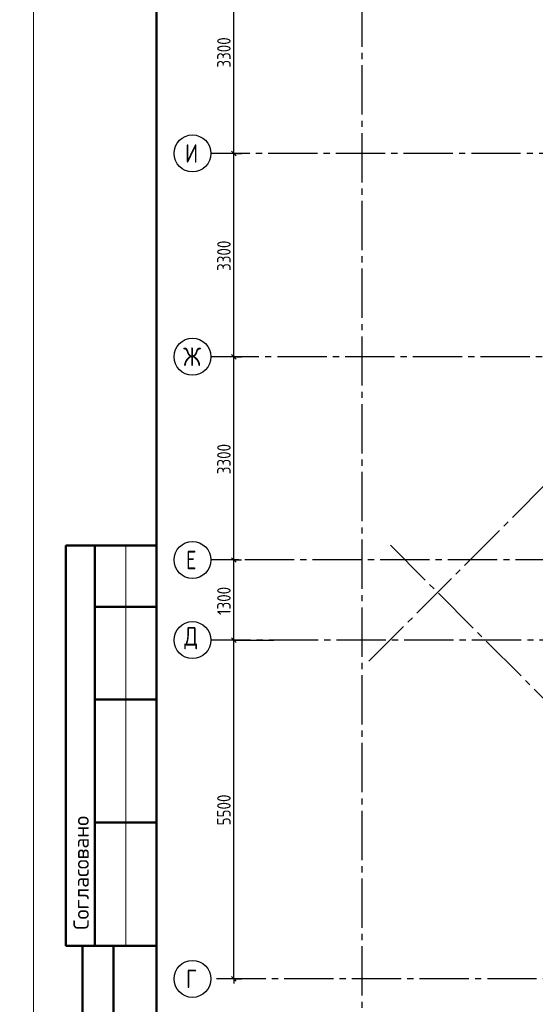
# Model space of a CAD drawing. Header units: millimetres. Extents: x 40580 to 1168286, y -220995 to 81020.
# Tile 337 of 419: x 909345 to 917723, y -120318 to -104335. Entities that reach past the tile are written whole.
import ezdxf

# ---------------------------------------------------------------- set-up
doc = ezdxf.new("R2010")
doc.units = ezdxf.units.MM
doc.linetypes.add('______5', pattern=[1100, 800, -100, 100, -100])
doc.linetypes.add('CENTER', pattern=[2, 1.25, -0.25, 0.25, -0.25])
doc.layers.add('Standard', color=7, linetype='Continuous', lineweight=25)
doc.layers.add('ОСИ', color=7, linetype='CENTER', lineweight=15)
doc.styles.add('GOST 2.304-81', font='txt')
doc.styles.add('ISOCPEUR', font='isocpeur.ttf')

msp = doc.modelspace()

# ---------------------------------------------------------------- linework, layer by layer
at = {"layer": 'Standard', "color": 7, "linetype": 'Continuous', "lineweight": -3, "transparency": 33554687}
for p, q in [((912823.2, -106505.6), (912823.2, -103205.6)), ((912823.2, -109805.6), (912823.2, -106505.6)), ((912823.2, -113105.6), (912823.2, -109805.6)), ((912823.2, -114405.6), (912823.2, -113105.6)), ((912823.2, -119905.6), (912823.2, -119980.6))]:
    msp.add_line(p, q, dxfattribs=at)
at = {"layer": 'Standard', "color": 251, "linetype": 'Continuous', "lineweight": -3, "true_color": 0x656565, "transparency": 33554687}
for p, q in [((912823.2, -106505.6), (912698.2, -106505.6)), ((912823.2, -106505.6), (912948.2, -106505.6)), ((912823.2, -109805.6), (912698.2, -109805.6)), ((912823.2, -109805.6), (912948.2, -109805.6)), ((912823.2, -113105.6), (912698.2, -113105.6)), ((912823.2, -113105.6), (912948.2, -113105.6)), ((912823.2, -114405.6), (912698.2, -114405.6)), ((912823.2, -114405.6), (912948.2, -114405.6)), ((912823.2, -114405.6), (913473.2, -114405.6)), ((912823.2, -119905.6), (912552.7, -119905.6)), ((912823.2, -119905.6), (912698.2, -119905.6)), ((912823.2, -119905.6), (912948.2, -119905.6))]:
    msp.add_line(p, q, dxfattribs=at)
at = {"layer": 'Standard', "color": 7, "linetype": 'Continuous', "lineweight": 25, "transparency": 33554687}
for p, q in [((912860.7, -106543.1), (912785.7, -106468.1)), ((912860.7, -109843.1), (912785.7, -109768.1)), ((912860.7, -113143.1), (912785.7, -113068.1)), ((912860.7, -114443.1), (912785.7, -114368.1)), ((912860.7, -119943.1), (912785.7, -119868.1))]:
    msp.add_line(p, q, dxfattribs=at)
at = {"layer": 'Standard', "color": 7, "linetype": 'Continuous', "lineweight": 50, "transparency": 33554687}
for p, q in [((911568.3, -112868.4), (910095.1, -112868.4)), ((910095.1, -112868.4), (910095.1, -119368.4)), ((910095.1, -112868.4), (910095.1, -119368.4)), ((910568.3, -112868.4), (910568.3, -119368.4)), ((911568.3, -113868.4), (910568.3, -113868.4)), ((911568.3, -115368.4), (910568.3, -115368.4)), ((911568.3, -117368.4), (910568.3, -117368.4)), ((910095.1, -119368.4), (911568.3, -119368.4)), ((910368.3, -127868.4), (910368.3, -119368.4)), ((910368.3, -127868.4), (910368.3, -119368.4)), ((910868.3, -127868.4), (910868.3, -119368.4))]:
    msp.add_line(p, q, dxfattribs=at)
at = {"layer": 'Standard', "color": 7, "linetype": 'Continuous', "lineweight": 13, "transparency": 33554687}
msp.add_line((911068.3, -112868.4), (911068.3, -119368.4), dxfattribs=at)
for points in [[(909568.3, -128368.4), (939268.3, -128368.4), (939268.3, -86368.4), (909568.3, -86368.4), (909568.3, -128368.4)], [(867568.3, -128368.4), (909568.3, -128368.4), (909568.3, -98668.4), (867568.3, -98668.4), (867568.3, -128368.4)]]:
    msp.add_lwpolyline(points, close=True, dxfattribs=at)
at = {"layer": 'Standard', "color": 7, "linetype": 'Continuous', "lineweight": 50, "transparency": 33554687}
msp.add_lwpolyline([(911568.3, -86868.4), (938768.3, -86868.4), (938768.3, -127868.4), (911568.3, -127868.4), (911568.3, -86868.4)], close=True, dxfattribs=at)
at = {"layer": 'Standard', "color": 251, "linetype": 'Continuous', "lineweight": -3, "true_color": 0x656565, "transparency": 33554687}
for points in [[(912823.2, -106505.6), (912806.2, -106505.6), (912806.2, -106505.6), (912806.2, -106505.6), (912806.2, -106505.6), (912806.2, -106505.6), (912806.2, -106505.6), (912806.2, -106505.6), (912806.2, -106505.6), (912806.2, -106505.6), (912806.2, -106505.6), (912552.7, -106505.6)], [(912823.2, -109805.6), (912806.2, -109805.6), (912806.2, -109805.6), (912806.2, -109805.6), (912806.2, -109805.6), (912806.2, -109805.6), (912806.2, -109805.6), (912806.2, -109805.6), (912806.2, -109805.6), (912806.2, -109805.6), (912806.2, -109805.6), (912806.2, -109805.6), (912806.2, -109805.6), (912552.7, -109805.6)], [(912823.2, -113105.6), (912806.2, -113105.6), (912806.2, -113105.6), (912806.2, -113105.6), (912806.2, -113105.6), (912806.2, -113105.6), (912806.2, -113105.6), (912806.2, -113105.6), (912806.2, -113105.6), (912806.2, -113105.6), (912806.2, -113105.6), (912806.2, -113105.6), (912806.2, -113105.6), (912806.2, -113105.6), (912806.2, -113105.6), (912552.7, -113105.6)]]:
    msp.add_lwpolyline(points, dxfattribs=at)
at = {"layer": 'Standard', "color": 7, "linetype": 'Continuous', "lineweight": -3, "transparency": 33554687}
msp.add_lwpolyline([(912823.2, -119905.6), (912823.2, -117477.9), (912823.2, -117477.9), (912823.2, -114405.6)], dxfattribs=at)
at = {"layer": 'ОСИ', "color": 8, "linetype": '______5', "lineweight": -3, "transparency": 33554687}
for p, q in [((914903.2, -88575.6), (914903.2, -121615.6)), ((915017.7, -114749.1), (924351.4, -105415.4)), ((921883.2, -106505.6), (912452.7, -106505.6)), ((920933.2, -109805.6), (912452.7, -109805.6)), ((915369.6, -112867.1), (922817.7, -120315.2)), ((928103.2, -113105.6), (912452.7, -113105.6)), ((926293.2, -114405.6), (912452.7, -114405.6)), ((926293.2, -114405.6), (912452.7, -114405.6)), ((925443.2, -119905.6), (912452.7, -119905.6))]:
    msp.add_line(p, q, dxfattribs=at)
at = {"layer": 'ОСИ', "color": 7, "linetype": 'Continuous', "lineweight": -3, "transparency": 33554687}
for centre in [(912152.7, -106505.6), (912152.7, -109805.6), (912152.7, -113105.6), (912152.7, -114405.6), (912152.7, -114405.6), (912152.7, -119905.6)]:
    msp.add_circle(centre, 300, dxfattribs=at)

# ---------------------------------------------------------------- texts
at = {"layer": 'Standard', "color": 7, "linetype": 'Continuous', "lineweight": 25, "transparency": 33554687, "char_height": 220, "attachment_point": 7, "rotation": 90, "style": 'GOST 2.304-81'}
for s, insert, width in [('3300', (912773.2, -105113.7), 641.476), ('3300', (912773.2, -108413.7), 641.476), ('3300', (912773.2, -111713.7), 641.476), ('1300', (912773.2, -113998), 610.171), ('5500', (912773.2, -117413.7), 641.476)]:
    msp.add_mtext(s, dxfattribs=dict(at, insert=insert, width=width))
at = {"layer": 'Standard', "color": 7, "linetype": 'Continuous', "lineweight": 50, "transparency": 33554687, "insert": (910468.3, -119107), "char_height": 250, "width": 2071.875, "attachment_point": 7, "rotation": 90, "style": 'ISOCPEUR'}
msp.add_mtext('\\A1;{\\fISOCPEUR|i0|b0;\\H250.000000;\\W1.000000;\\C7;Согласовано}\\P', dxfattribs=at)
at = {"layer": 'ОСИ', "color": 7, "linetype": 'Continuous', "lineweight": 25, "transparency": 33554687, "char_height": 300, "attachment_point": 7, "style": 'ISOCPEUR'}
for s, insert, width in [('\\W0.80;И', (912032.7, -106655.6), 359.83), ('\\W0.83;Ж', (912002.7, -109955.6), 425), ('\\W0.78;Е', (912047.7, -113255.6), 326.853), ('\\W0.82;Д', (912017.7, -114555.6), 392.649), ('\\W0.78;Г', (912047.7, -120055.6), 326.853)]:
    msp.add_mtext(s, dxfattribs=dict(at, insert=insert, width=width))

doc.saveas('drawing.dxf')
